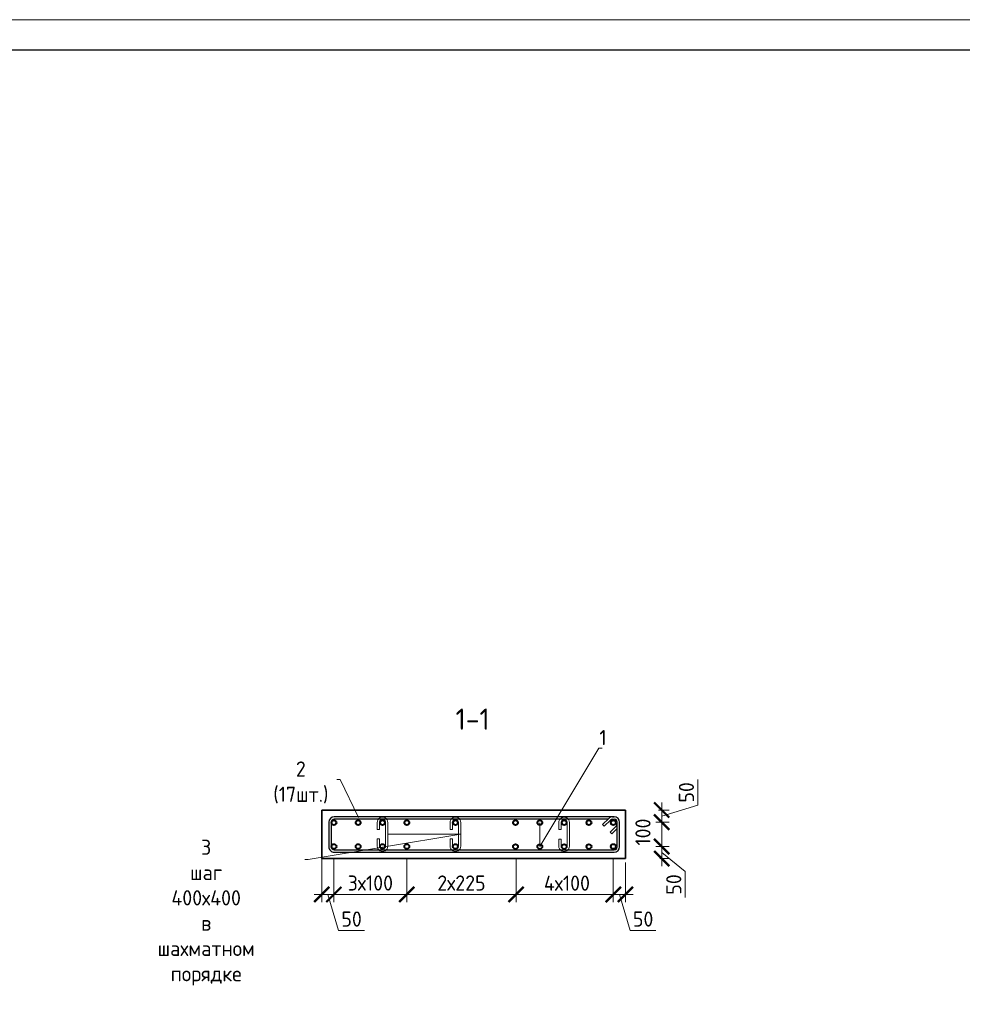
# Model space of a CAD drawing. Header units: millimetres. Extents: x 369815 to 1481759, y -423071 to -27917.
# Tile 225 of 380: x 561076 to 576595, y -184711 to -168492. Entities that reach past the tile are written whole.
import ezdxf
from ezdxf import colors
from ezdxf.entities.mleader import LeaderData, LeaderLine
from ezdxf.math import Vec2, Vec3

# ---------------------------------------------------------------- set-up
doc = ezdxf.new("R2010")
doc.units = ezdxf.units.MM
for name, color, linetype, lineweight in [('1 Стены', 3, 'Continuous', 30), ('Арм_шпильки', 143, 'Continuous', 18), ('Армирование', 3, 'Continuous', 40), ('подоснова', 151, 'Continuous', 5), ('РАЗМЕРЫ', 1, 'Continuous', 9), ('ТОНКИЕ', 7, 'Continuous', 9)]:
    doc.layers.add(name, color=color, linetype=linetype, lineweight=lineweight)
doc.layers.add('Колонна_ бетон', color=7, linetype='Continuous', lineweight=50, true_color=0xb4b496)
doc.layers.add('ТОЛСТЫЕ_ОСНОВНЫЕ', color=6, linetype='Continuous')
doc.styles.add('GOST 2.304', font='CS_Gost2304.shx')
doc.styles.add('GOST-2.304_Type-B', font='GOST_Common.ttf')
doc.dimstyles.new('мой 25', dxfattribs={"dimscale": 100, "dimtxt": 2.5, "dimasz": 2.5, "dimexe": 1.25, "dimexo": 0.625, "dimtad": 1, "dimdec": 0, "dimlfac": 0.5, "dimtxsty": 'GOST-2.304_Type-B', "dimblk": 'ARCHTICK', "dimcen": 2.5, "dimdle": 1.25, "dimaunit": 1, "dimadec": 1, "dimazin": 2, "dimtfac": 1, "dimtdec": 0, "dimtmove": 1, "dimatfit": 3, "dimfxl": 6, "dimfxlon": 1, "dimtfill": 1, "dimlwd": -1, "dimlwe": -1, "dimarcsym": 0})

# ---------------------------------------------------------------- blocks, each defined once
blk = doc.blocks.new('*U125')
at = {"color": 0, "linetype": 'ByBlock', "lineweight": -2}
for p, q in [((114.7, 1199.2), (12.5, 1199.2)), ((114.7, 1189.2), (12.5, 1189.2)), ((38.8, 1189.3), (60.9, 1167.2)), ((-10, 1176.7), (-10, 12.5)), ((-10, 1169.7), (-10, 1176.7)), ((22, 1128.4), (-3.4, 1153.8)), ((0, 1169.7), (0, 1176.7)), ((0, 1150.4), (0, 12.5)), ((3.7, 1160.9), (29.1, 1135.5)), ((53.8, 1160.1), (28.3, 1185.6)), ((60.9, 1167.2), (53.8, 1160.1)), ((127.2, 12.5), (127.2, 1176.7)), ((137.2, 12.5), (137.2, 1176.7)), ((29.1, 1135.5), (22, 1128.4)), ((12.5, 0), (114.7, 0)), ((12.5, -10), (114.7, -10))]:
    blk.add_line(p, q, dxfattribs=at)
for centre, radius, start, end in [((12.5, 1176.7), 22.5, 90, 180), ((12.5, 1176.7), 12.5, 90, 180), ((19.5, 1176.7), 12.5, 45, 90), ((114.7, 1176.7), 22.5, 0, 90), ((114.7, 1176.7), 12.5, 0, 90), ((12.5, 1169.7), 22.5, 180, 225), ((12.5, 1169.7), 12.5, 180, 225), ((12.5, 12.5), 22.5, 180, 270), ((12.5, 12.5), 12.5, 180, 270), ((114.7, 12.5), 12.5, 270, 0), ((114.7, 12.5), 22.5, 270, 0)]:
    blk.add_arc(centre, radius, start, end, dxfattribs=at)
at = {"style": 'GOST 2.304', "oblique": 15, "flags": 9}
for tag, p in [('ДИАМЕТР', (-52.8, -63)), ('КЛАСС', (-53, -68.7)), ('ДЛИНА', (-52.5, -73.8)), ('ПОЗИЦИЯ', (-52.3, -58)), ('МАССА', (-52.3, -78.3))]:
    blk.add_attdef(tag, p, '', height=2.5, dxfattribs=at)
blk = doc.blocks.new('_ArchTick')
at = {"color": 0, "linetype": 'ByBlock', "const_width": 0.15}
blk.add_lwpolyline([(-0.5, -0.5), (0.5, 0.5)], dxfattribs=at)
blk = doc.blocks.new('*D505')
at = {"layer": 'DEFPOINTS', "color": 0, "transparency": 16777216}
for p in [(571049, -181511, -2880), (570849, -181710, -2880), (571646, -181710)]:
    blk.add_point(p, dxfattribs=at)
at = {"layer": 'РАЗМЕРЫ', "color": 0, "linetype": 'Continuous', "transparency": 16777216}
for p, q in [((572240, -181433), (572240, -181008)), ((571646, -181386), (571646, -181835)), ((571646, -181611), (572240, -181433)), ((571595, -181511), (571771, -181511)), ((571550, -181710), (571771, -181710))]:
    blk.add_line(p, q, dxfattribs=at)
at = {"layer": 'РАЗМЕРЫ', "color": 0, "transparency": 16777216, "xscale": 250, "yscale": 250, "zscale": 250}
for p, rotation in [((571646, -181511), 90), ((571646, -181710), 270)]:
    blk.add_blockref('_ArchTick', p, dxfattribs=dict(at, rotation=rotation))
at = {"layer": 'РАЗМЕРЫ', "color": 0, "transparency": 16777216, "insert": (572053, -181220), "char_height": 250, "attachment_point": 5, "rotation": 90, "style": 'GOST-2.304_Type-B', "bg_fill": 3, "box_fill_scale": 1.1, "bg_fill_color": 256, "bg_fill_true_color": 13158600, "bg_fill_transparency": 0}
blk.add_mtext('50', dxfattribs=at)
blk = doc.blocks.new('*D506')
at = {"layer": 'DEFPOINTS', "color": 0, "transparency": 16777216}
for p in [(570849, -182111, -2880), (571646, -182111), (571551, -182311)]:
    blk.add_point(p, dxfattribs=at)
at = {"layer": 'РАЗМЕРЫ', "color": 0, "linetype": 'Continuous', "transparency": 16777216}
for p, q in [((571550, -182111), (571771, -182111)), ((571646, -182436), (571646, -181986)), ((571646, -182211), (572033, -182525)), ((571613, -182311), (571771, -182311)), ((572033, -182525), (572033, -182950))]:
    blk.add_line(p, q, dxfattribs=at)
at = {"layer": 'РАЗМЕРЫ', "color": 0, "transparency": 16777216, "xscale": 250, "yscale": 250, "zscale": 250}
for p, rotation in [((571646, -182111), 90), ((571646, -182311), 270)]:
    blk.add_blockref('_ArchTick', p, dxfattribs=dict(at, rotation=rotation))
at = {"layer": 'РАЗМЕРЫ', "color": 0, "transparency": 16777216, "insert": (571845, -182737), "char_height": 250, "attachment_point": 5, "rotation": 90, "style": 'GOST-2.304_Type-B', "bg_fill": 3, "box_fill_scale": 1.1, "bg_fill_color": 256, "bg_fill_true_color": 13158600, "bg_fill_transparency": 0}
blk.add_mtext('50', dxfattribs=at)
blk = doc.blocks.new('*D507')
at = {"layer": 'DEFPOINTS', "color": 0, "transparency": 16777216}
for p in [(571646, -181710, 2880), (571646, -181710), (571516, -182111)]:
    blk.add_point(p, dxfattribs=at)
at = {"layer": 'РАЗМЕРЫ', "color": 0, "linetype": 'Continuous', "transparency": 16777216}
for p, q in [((571646, -182236), (571646, -181585)), ((571740, -181710), (571771, -181710)), ((571579, -182111), (571771, -182111))]:
    blk.add_line(p, q, dxfattribs=at)
at = {"layer": 'РАЗМЕРЫ', "color": 0, "transparency": 16777216, "insert": (571337, -181874), "char_height": 250, "attachment_point": 5, "rotation": 90, "style": 'GOST-2.304_Type-B', "bg_fill": 3, "box_fill_scale": 1.1, "bg_fill_color": 256, "bg_fill_true_color": 13158600, "bg_fill_transparency": 0}
blk.add_mtext('100', dxfattribs=at)
at = {"layer": 'РАЗМЕРЫ', "color": 0, "transparency": 16777216, "xscale": 250, "yscale": 250, "zscale": 250}
for p, rotation in [((571646, -181710), 90), ((571646, -182111), 270)]:
    blk.add_blockref('_ArchTick', p, dxfattribs=dict(at, rotation=rotation))
blk = doc.blocks.new('*D508')
at = {"layer": 'DEFPOINTS', "color": 0, "transparency": 16777216}
for p in [(566249, -182111), (567449, -182111), (566249, -182901)]:
    blk.add_point(p, dxfattribs=at)
at = {"layer": 'РАЗМЕРЫ', "color": 0, "linetype": 'Continuous', "transparency": 16777216}
for p, q in [((566249, -182301), (566249, -183026)), ((567449, -182301), (567449, -183026)), ((567574, -182901), (566124, -182901))]:
    blk.add_line(p, q, dxfattribs=at)
at = {"layer": 'РАЗМЕРЫ', "color": 0, "transparency": 16777216, "insert": (566849, -182713), "char_height": 250, "attachment_point": 5, "style": 'GOST-2.304_Type-B', "bg_fill": 3, "box_fill_scale": 1.1, "bg_fill_color": 256, "bg_fill_true_color": 13158600, "bg_fill_transparency": 0}
blk.add_mtext('3х100', dxfattribs=at)
at = {"layer": 'РАЗМЕРЫ', "color": 0, "transparency": 16777216, "xscale": 250, "yscale": 250, "zscale": 250, "rotation": 180}
blk.add_blockref('_ArchTick', (566249, -182901), dxfattribs=at)
at = {"layer": 'РАЗМЕРЫ', "color": 0, "transparency": 16777216, "xscale": 250, "yscale": 250, "zscale": 250}
blk.add_blockref('_ArchTick', (567449, -182901), dxfattribs=at)
blk = doc.blocks.new('*D509')
at = {"layer": 'DEFPOINTS', "color": 0, "transparency": 16777216}
for p in [(567449, -182111), (569248, -182311), (569248, -182901)]:
    blk.add_point(p, dxfattribs=at)
at = {"layer": 'РАЗМЕРЫ', "color": 0, "linetype": 'Continuous', "transparency": 16777216}
for p, q in [((567449, -182301), (567449, -183026)), ((569248, -182374), (569248, -183026)), ((567324, -182901), (569373, -182901))]:
    blk.add_line(p, q, dxfattribs=at)
at = {"layer": 'РАЗМЕРЫ', "color": 0, "transparency": 16777216, "xscale": 250, "yscale": 250, "zscale": 250, "rotation": 180}
blk.add_blockref('_ArchTick', (567449, -182901), dxfattribs=at)
at = {"layer": 'РАЗМЕРЫ', "color": 0, "transparency": 16777216, "xscale": 250, "yscale": 250, "zscale": 250}
blk.add_blockref('_ArchTick', (569248, -182901), dxfattribs=at)
at = {"layer": 'РАЗМЕРЫ', "color": 0, "transparency": 16777216, "insert": (568349, -182713), "char_height": 250, "attachment_point": 5, "style": 'GOST-2.304_Type-B', "bg_fill": 3, "box_fill_scale": 1.1, "bg_fill_color": 256, "bg_fill_true_color": 13158600, "bg_fill_transparency": 0}
blk.add_mtext('2х225', dxfattribs=at)
blk = doc.blocks.new('*D510')
at = {"layer": 'DEFPOINTS', "color": 0, "transparency": 16777216}
for p in [(570849, -182111), (571049, -182311), (571049, -182901)]:
    blk.add_point(p, dxfattribs=at)
at = {"layer": 'РАЗМЕРЫ', "color": 0, "linetype": 'Continuous', "transparency": 16777216}
for p, q in [((570849, -182301), (570849, -183026)), ((571049, -182374), (571049, -183026)), ((570724, -182901), (571174, -182901)), ((570949, -182901), (571127, -183495)), ((571127, -183495), (571552, -183495))]:
    blk.add_line(p, q, dxfattribs=at)
at = {"layer": 'РАЗМЕРЫ', "color": 0, "transparency": 16777216, "xscale": 250, "yscale": 250, "zscale": 250, "rotation": 180}
blk.add_blockref('_ArchTick', (570849, -182901), dxfattribs=at)
at = {"layer": 'РАЗМЕРЫ', "color": 0, "transparency": 16777216, "xscale": 250, "yscale": 250, "zscale": 250}
blk.add_blockref('_ArchTick', (571049, -182901), dxfattribs=at)
at = {"layer": 'РАЗМЕРЫ', "color": 0, "transparency": 16777216, "insert": (571340, -183307), "char_height": 250, "attachment_point": 5, "style": 'GOST-2.304_Type-B', "bg_fill": 3, "box_fill_scale": 1.1, "bg_fill_color": 256, "bg_fill_true_color": 13158600, "bg_fill_transparency": 0}
blk.add_mtext('50', dxfattribs=at)
blk = doc.blocks.new('*U123')
for p, q in [((-8, 0), (-7.4, 4.7)), ((-7.4, 4.7), (-5.6, 9)), ((-5.6, 9), (-2.7, 12.7)), ((-2.7, 12.7), (1, 15.6)), ((1, 15.6), (5.3, 17.4)), ((5.3, 17.4), (10, 18)), ((34, 18), (10, 18)), ((10, 10), (34, 10)), ((34, 10), (34, 18)), ((66, 18), (90, 18)), ((66, 10), (66, 18)), ((90, 10), (66, 10)), ((94.7, 17.4), (90, 18)), ((99, 15.6), (94.7, 17.4)), ((102.7, 12.7), (99, 15.6)), ((105.6, 9), (102.7, 12.7)), ((107.4, 4.7), (105.6, 9)), ((108, 0), (107.4, 4.7)), ((107.4, -4.7), (108, 0)), ((-7.4, -4.7), (-8, 0)), ((-5.6, -9), (-7.4, -4.7)), ((-2.7, -12.7), (-5.6, -9)), ((1, -15.6), (-2.7, -12.7)), ((5.3, -17.4), (1, -15.6)), ((10, -18), (5.3, -17.4)), ((10, -18), (90, -18)), ((90, -18), (94.7, -17.4)), ((94.7, -17.4), (99, -15.6)), ((99, -15.6), (102.7, -12.7)), ((102.7, -12.7), (105.6, -9)), ((105.6, -9), (107.4, -4.7))]:
    blk.add_line(p, q)
at = {"color": 0, "linetype": 'ByBlock', "lineweight": -2}
for p, q in [((0, 0), (0.3, 2.6)), ((0.3, 2.6), (1.3, 5)), ((1.3, 5), (2.9, 7.1)), ((2.9, 7.1), (5, 8.7)), ((5, 8.7), (7.4, 9.7)), ((7.4, 9.7), (10, 10)), ((92.6, 9.7), (90, 10)), ((95, 8.7), (92.6, 9.7)), ((97.1, 7.1), (95, 8.7)), ((98.7, 5), (97.1, 7.1)), ((99.7, 2.6), (98.7, 5)), ((100, 0), (99.7, 2.6)), ((99.7, -2.6), (100, 0)), ((0.3, -2.6), (0, 0)), ((1.3, -5), (0.3, -2.6)), ((2.9, -7.1), (1.3, -5)), ((5, -8.7), (2.9, -7.1)), ((7.4, -9.7), (5, -8.7)), ((10, -10), (7.4, -9.7)), ((10, -10), (90, -10)), ((90, -10), (92.6, -9.7)), ((92.6, -9.7), (95, -8.7)), ((95, -8.7), (97.1, -7.1)), ((97.1, -7.1), (98.7, -5)), ((98.7, -5), (99.7, -2.6))]:
    blk.add_line(p, q, dxfattribs=at)
at = {"style": 'GOST 2.304', "oblique": 15, "flags": 9}
for tag, p in [('ДИАМЕТР', (117.8, -62.2)), ('ПОЗИЦИЯ', (118, -56.6)), ('КЛАСС', (118, -67.8)), ('ДЛИНА', (118.1, -72.5)), ('МАССА', (118.7, -78.2))]:
    blk.add_attdef(tag, p, '', height=2.5, dxfattribs=at)
blk = doc.blocks.new('_None')
blk = doc.blocks.new('*D511')
at = {"layer": 'DEFPOINTS', "color": 0, "transparency": 16777216}
for p in [(569248, -182113), (570849, -182301), (569248, -182902)]:
    blk.add_point(p, dxfattribs=at)
at = {"layer": 'РАЗМЕРЫ', "color": 0, "linetype": 'Continuous', "transparency": 16777216}
for p, q in [((569248, -182302), (569248, -183027)), ((570849, -182363), (570849, -183027)), ((570974, -182902), (569123, -182902))]:
    blk.add_line(p, q, dxfattribs=at)
at = {"layer": 'РАЗМЕРЫ', "color": 0, "transparency": 16777216, "xscale": 250, "yscale": 250, "zscale": 250, "rotation": 180}
blk.add_blockref('_ArchTick', (569248, -182902), dxfattribs=at)
at = {"layer": 'РАЗМЕРЫ', "color": 0, "transparency": 16777216, "xscale": 250, "yscale": 250, "zscale": 250}
blk.add_blockref('_ArchTick', (570849, -182902), dxfattribs=at)
at = {"layer": 'РАЗМЕРЫ', "color": 0, "transparency": 16777216, "insert": (570086, -182715), "char_height": 250, "attachment_point": 5, "style": 'GOST-2.304_Type-B', "bg_fill": 3, "box_fill_scale": 1.1, "bg_fill_color": 256, "bg_fill_true_color": 13158600, "bg_fill_transparency": 0}
blk.add_mtext('4х100', dxfattribs=at)
blk = doc.blocks.new('*D512')
at = {"layer": 'DEFPOINTS', "color": 0, "transparency": 16777216}
for p in [(566049, -182111), (566249, -182311), (566249, -182901)]:
    blk.add_point(p, dxfattribs=at)
at = {"layer": 'РАЗМЕРЫ', "color": 0, "linetype": 'Continuous', "transparency": 16777216}
for p, q in [((566049, -182301), (566049, -183026)), ((566249, -182374), (566249, -183026)), ((565924, -182901), (566374, -182901)), ((566149, -182901), (566327, -183495)), ((566327, -183495), (566752, -183495))]:
    blk.add_line(p, q, dxfattribs=at)
at = {"layer": 'РАЗМЕРЫ', "color": 0, "transparency": 16777216, "xscale": 250, "yscale": 250, "zscale": 250, "rotation": 180}
blk.add_blockref('_ArchTick', (566049, -182901), dxfattribs=at)
at = {"layer": 'РАЗМЕРЫ', "color": 0, "transparency": 16777216, "xscale": 250, "yscale": 250, "zscale": 250}
blk.add_blockref('_ArchTick', (566249, -182901), dxfattribs=at)
at = {"layer": 'РАЗМЕРЫ', "color": 0, "transparency": 16777216, "insert": (566540, -183307), "char_height": 250, "attachment_point": 5, "style": 'GOST-2.304_Type-B', "bg_fill": 3, "box_fill_scale": 1.1, "bg_fill_color": 256, "bg_fill_true_color": 13158600, "bg_fill_transparency": 0}
blk.add_mtext('50', dxfattribs=at)
blk = doc.blocks.new('*U78')
at = {"layer": 'ТОЛСТЫЕ_ОСНОВНЫЕ', "color": 6}
blk.add_lwpolyline([(20, 5), (415, 5), (415, 292), (20, 292)], close=True, dxfattribs=at)
at = {"layer": 'ТОНКИЕ'}
blk.add_lwpolyline([(0, 0), (420, 0), (420, 297), (0, 297)], close=True, dxfattribs=at)

msp = doc.modelspace()

# ---------------------------------------------------------------- linework, layer by layer
at = {"layer": '1 Стены', "color": 252, "lineweight": 0, "true_color": 0x939598}
for p, q in [((566049.2, -182312, 3100), (566049.2, -181512, 3100)), ((566049.2, -181512, 3100), (571049.1, -181512, 3100)), ((571049.1, -182312, 3100), (566049.2, -182312, 3100))]:
    msp.add_line(p, q, dxfattribs=at)
at = {"layer": 'Армирование', "color": 3}
for centre in [(566249.2, -181718.1, 3100), (566649.2, -181718.1, 3100), (567049.2, -181718.1, 3100), (567449.2, -181718.1, 3100), (568249.2, -181718.1, 3100), (569239.1, -181719.5, 3100), (569639.1, -181719.5, 3100), (570039.1, -181719.5, 3100), (570447.9, -181719.5, 3100), (570849.2, -181718.1, 3100), (566249.2, -182111.5, 3100), (569639.1, -182112.8, 3100), (570039.1, -182112.8, 3100), (570447.9, -182112.8, 3100), (570849.2, -182111.5, 3100)]:
    msp.add_circle(centre, 40, dxfattribs=at)
at = {"layer": 'Колонна_ бетон', "color": 180, "linetype": 'Continuous', "lineweight": 35, "transparency": 33554687}
for p, q in [((566049.1, -181511.5, 5980), (571049.1, -181511.5, 5980)), ((566049.1, -181511.5, 5980), (566049.1, -182311.5, 5980)), ((571049.1, -182311.5, 5980), (571049.1, -181511.5, 5980)), ((566049.1, -182311.5, 5980), (571049.1, -182311.5, 5980))]:
    msp.add_line(p, q, dxfattribs=at)

# ---------------------------------------------------------------- block references
at = {"lineweight": 30, "xscale": 3.959999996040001, "yscale": 3.959999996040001, "zscale": 3.959999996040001, "rotation": 269.9999999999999}
msp.add_blockref('*U125', (566204.5, -181661.5, 3100), dxfattribs=at)
at = {"layer": 'Арм_шпильки', "color": 3, "xscale": 4.875, "yscale": 4.875, "zscale": 4.875, "rotation": 89.99999999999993}
msp.add_blockref('*U123', (570039.1, -182154.6, 3100), dxfattribs=at)

# ---------------------------------------------------------------- texts
at = {"layer": 'РАЗМЕРЫ', "insert": (568533.5, -180013.2, 3100), "char_height": 350, "attachment_point": 5, "style": 'GOST-2.304_Type-B'}
msp.add_mtext_dynamic_manual_height_columns('1-1', width=3941.213, gutter_width=625, heights=[0], dxfattribs=at)

# ---------------------------------------------------------------- leaders
at = {"layer": 'подоснова'}
ml = msp.add_multileader_mtext('Standard', dxfattribs=at)
ml.set_content('2 (17шт.)', color=256, style='GOST-2.304_Type-B')
ml.set_leader_properties(color=256, linetype='ByLayer', lineweight=15)
ml.set_arrow_properties(name='NONE')
ml.build(insert=Vec2(0, 0))
ml.multileader.update_dxf_attribs({"text_left_attachment_type": 6, "text_right_attachment_type": 6, "dogleg_length": 10, "arrow_head_size": 18})
ctx = ml.context
ctx.base_point, ctx.char_height, ctx.arrow_head_size, ctx.landing_gap_size, ctx.plane_origin = Vec3(565067, -181010, 3100), 250, 18, 20, Vec3(562964.2, -180464, 3100)
ctx.left_attachment, ctx.right_attachment, ctx.text_align_type = 6, 6, 1
notes = []
notes.append((ctx, [(1, (1, 1, 0), (566352.6, -181010, 3100), (-1, 0), 10, [(0, [(566653.9, -181633.5, 3100)], 0, [])])]))
ctx.mtext.insert, ctx.mtext.width, ctx.mtext.alignment, ctx.mtext.flow_direction = Vec3(565704.8, -180710, 3100), 22.898, 2, 5
for ctx, leaders in notes:
    for number, flags, end, landing, length, lines in leaders:
        leader = LeaderData()
        leader.index, (leader.has_last_leader_line, leader.has_dogleg_vector, leader.attachment_direction) = number, flags
        leader.last_leader_point, leader.dogleg_vector, leader.dogleg_length = Vec3(end), Vec3(landing), length
        for number, points, colour, breaks in lines:
            line = LeaderLine()
            line.index, line.vertices, line.color, line.breaks = number, Vec3.list(points), colors.encode_raw_color(colour), breaks
            leader.lines.append(line)
        ctx.leaders.append(leader)

# ---------------------------------------------------------------- next in the draw order: dimensions: what is measured, and where the dimension line sits
at = {"layer": 'РАЗМЕРЫ', "color": 146, "true_color": 0x006272}
dim = msp.add_linear_dim(base=(571646.4, -181710.1, 5980), p1=(571049.1, -181511.5, 3100), p2=(570849.2, -181710.1, 3100), angle=90, dimstyle='мой 25', override={"dimlfac": 0.25}, dxfattribs=at)
dim.commit()
dim.dimension.update_dxf_attribs({"geometry": '*D505', "text_midpoint": (572052.7, -181370.1, 5980)})
dim = msp.add_linear_dim(base=(571646.4, -182111.5, 5980), p1=(571550.7, -182311.5, 5980), p2=(570849.2, -182111.5, 3100), angle=90, dimstyle='мой 25', override={"dimlfac": 0.25}, dxfattribs=at)
dim.commit()
dim.dimension.update_dxf_attribs({"geometry": '*D506', "text_midpoint": (572033, -182587.5, 5980), "dimtype": 160})
dim = msp.add_linear_dim(base=(566249.2, -182901, 3100), p1=(567449.2, -182111.5, 3100), p2=(566249.2, -182111.5, 3100), angle=180, text='3х100', dimstyle='мой 25', override={"dimlfac": 0.25}, dxfattribs=at)
dim.commit()
dim.dimension.update_dxf_attribs({"geometry": '*D508', "text_midpoint": (566849.2, -182901, 3100), "dimtype": 160})

# ---------------------------------------------------------------- next in the draw order: linework, layer by layer
at = {"layer": 'Армирование', "color": 3}
for centre in [(566649.2, -182111.5, 3100), (567049.2, -182111.5, 3100)]:
    msp.add_circle(centre, 40, dxfattribs=at)

# ---------------------------------------------------------------- next in the draw order: block references
at = {"layer": 'Арм_шпильки', "color": 3, "xscale": 4.875, "yscale": 4.875, "zscale": 4.875, "rotation": 89.99999999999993}
msp.add_blockref('*U123', (567049.2, -182153.3, 3100), dxfattribs=at)

# ---------------------------------------------------------------- next in the draw order: dimensions: what is measured, and where the dimension line sits
at = {"layer": 'РАЗМЕРЫ', "color": 146, "true_color": 0x006272}
dim = msp.add_linear_dim(base=(571646.4, -181710.1, 3100), p1=(571516.1, -182111.5, 3100), p2=(571646.4, -181710.1, 5980), angle=90, dimstyle='мой 25', override={"dimlfac": 0.25}, dxfattribs=at)
dim.commit()
dim.dimension.update_dxf_attribs({"geometry": '*D507', "text_midpoint": (571524.9, -181874.3, 3100), "dimtype": 160})
dim = msp.add_linear_dim(base=(569247.9, -182901, 3100), p1=(567449.2, -182111.5, 3100), p2=(569247.9, -182311.5, 3100), angle=180, text='2х225', dimstyle='мой 25', override={"dimlfac": 0.25}, dxfattribs=at)
dim.commit()
dim.dimension.update_dxf_attribs({"geometry": '*D509', "text_midpoint": (568348.5, -182713.5, 3100)})

# ---------------------------------------------------------------- next in the draw order: linework, layer by layer
at = {"layer": 'Армирование', "color": 3}
for centre in [(567449.2, -182111.5, 3100), (568249.2, -182111.5, 3100), (569239.1, -182112.8, 3100)]:
    msp.add_circle(centre, 40, dxfattribs=at)

# ---------------------------------------------------------------- next in the draw order: block references
at = {"layer": 'Арм_шпильки', "color": 3, "xscale": 4.875, "yscale": 4.875, "zscale": 4.875, "rotation": 89.99999999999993}
msp.add_blockref('*U123', (568249.2, -182153.3, 3100), dxfattribs=at)

# ---------------------------------------------------------------- next in the draw order: dimensions: what is measured, and where the dimension line sits
at = {"layer": 'РАЗМЕРЫ', "color": 146, "true_color": 0x006272}
dim = msp.add_linear_dim(base=(571049.1, -182901, 3100), p1=(570849.2, -182111.5, 3100), p2=(571049.1, -182311.5, 3100), angle=180, dimstyle='мой 25', override={"dimlfac": 0.25}, dxfattribs=at)
dim.commit()
dim.dimension.update_dxf_attribs({"geometry": '*D510', "text_midpoint": (571189.8, -183307.2, 3100)})

# ---------------------------------------------------------------- next in the draw order: leaders
at = {"layer": 'подоснова'}
ml = msp.add_multileader_mtext('Standard', dxfattribs=at)
ml.set_content('3 шаг 400х400 \\Pв шахматном порядке ', color=256, style='GOST-2.304_Type-B')
ml.set_leader_properties(color=256, linetype='ByLayer', lineweight=15)
ml.set_arrow_properties(name='NONE')
ml.build(insert=Vec2(0, 0))
ml.multileader.update_dxf_attribs({"text_left_attachment_type": 6, "text_right_attachment_type": 6, "dogleg_length": 10, "arrow_head_size": 18})
ctx = ml.context
ctx.base_point, ctx.char_height, ctx.arrow_head_size, ctx.landing_gap_size, ctx.plane_origin = Vec3(562477.9, -182323.4, 3100), 250, 18, 20, Vec3(565452, -182618.4, 3100)
ctx.left_attachment, ctx.right_attachment, ctx.text_align_type = 6, 6, 1
notes = []
notes.append((ctx, [(1, (1, 1, 0), (565824.1, -182323.4, 3100), (-1, 0), 10, [(1, [(567136.9, -181909.5, 3100), (568336.9, -181909.5, 3100)], 0, [])])]))
ctx.mtext.insert, ctx.mtext.width, ctx.mtext.alignment, ctx.mtext.flow_direction = Vec3(564146, -181998.4, 3100), 22.898, 2, 5
for ctx, leaders in notes:
    for number, flags, end, landing, length, lines in leaders:
        leader = LeaderData()
        leader.index, (leader.has_last_leader_line, leader.has_dogleg_vector, leader.attachment_direction) = number, flags
        leader.last_leader_point, leader.dogleg_vector, leader.dogleg_length = Vec3(end), Vec3(landing), length
        for number, points, colour, breaks in lines:
            line = LeaderLine()
            line.index, line.vertices, line.color, line.breaks = number, Vec3.list(points), colors.encode_raw_color(colour), breaks
            leader.lines.append(line)
        ctx.leaders.append(leader)

# ---------------------------------------------------------------- next in the draw order: dimensions: what is measured, and where the dimension line sits
at = {"layer": 'РАЗМЕРЫ', "color": 146, "true_color": 0x006272}
dim = msp.add_linear_dim(base=(566249.2, -182901, 3100), p1=(566049.2, -182111.5, 3100), p2=(566249.2, -182311.5, 3100), angle=180, dimstyle='мой 25', override={"dimlfac": 0.25}, dxfattribs=at)
dim.commit()
dim.dimension.update_dxf_attribs({"geometry": '*D512', "text_midpoint": (566389.8, -183307.2, 3100)})

# ---------------------------------------------------------------- next in the draw order: leaders
at = {"layer": 'подоснова'}
ml = msp.add_multileader_mtext('Standard', dxfattribs=at)
ml.set_content('1 ', color=256, style='GOST-2.304_Type-B')
ml.set_leader_properties(color=256, linetype='ByLayer', lineweight=15)
ml.set_arrow_properties(name='NONE')
ml.build(insert=Vec2(0, 0))
ml.multileader.update_dxf_attribs({"text_left_attachment_type": 6, "text_right_attachment_type": 6, "dogleg_length": 10, "arrow_head_size": 18})
ctx = ml.context
ctx.base_point, ctx.char_height, ctx.arrow_head_size, ctx.landing_gap_size, ctx.plane_origin = Vec3(570622.2, -180491.6, 3100), 250, 18, 20, Vec3(567868.6, -179189, 3100)
ctx.left_attachment, ctx.right_attachment, ctx.text_align_type = 6, 6, 1
notes = []
notes.append((ctx, [(0, (1, 1, 0), (570612.2, -180491.6, 3100), (1, 0), 10, [(1, [(569639.1, -181719.5, 3100), (569639.1, -182112.8, 3100)], 0, [])])]))
ctx.mtext.insert, ctx.mtext.width, ctx.mtext.alignment, ctx.mtext.flow_direction = Vec3(570679.7, -180191.6, 3100), 22.898, 2, 5
for ctx, leaders in notes:
    for number, flags, end, landing, length, lines in leaders:
        leader = LeaderData()
        leader.index, (leader.has_last_leader_line, leader.has_dogleg_vector, leader.attachment_direction) = number, flags
        leader.last_leader_point, leader.dogleg_vector, leader.dogleg_length = Vec3(end), Vec3(landing), length
        for number, points, colour, breaks in lines:
            line = LeaderLine()
            line.index, line.vertices, line.color, line.breaks = number, Vec3.list(points), colors.encode_raw_color(colour), breaks
            leader.lines.append(line)
        ctx.leaders.append(leader)

# ---------------------------------------------------------------- next in the draw order: dimensions: what is measured, and where the dimension line sits
at = {"layer": 'РАЗМЕРЫ', "color": 146, "true_color": 0x006272}
dim = msp.add_linear_dim(base=(569247.9, -182902.4, 3100), p1=(570849.2, -182301, 3100), p2=(569247.9, -182112.8, 3100), angle=180, text='4х100', dimstyle='мой 25', override={"dimlfac": 0.25}, dxfattribs=at)
dim.commit()
dim.dimension.update_dxf_attribs({"geometry": '*D511', "text_midpoint": (570086.4, -182902.4, 3100), "dimtype": 160})

# ---------------------------------------------------------------- next in the draw order: block references
at = {"xscale": 100, "yscale": 100, "zscale": 100}
msp.add_blockref('*U78', (547077.8, -198191.8, 3100), dxfattribs=at)

doc.saveas('drawing.dxf')
